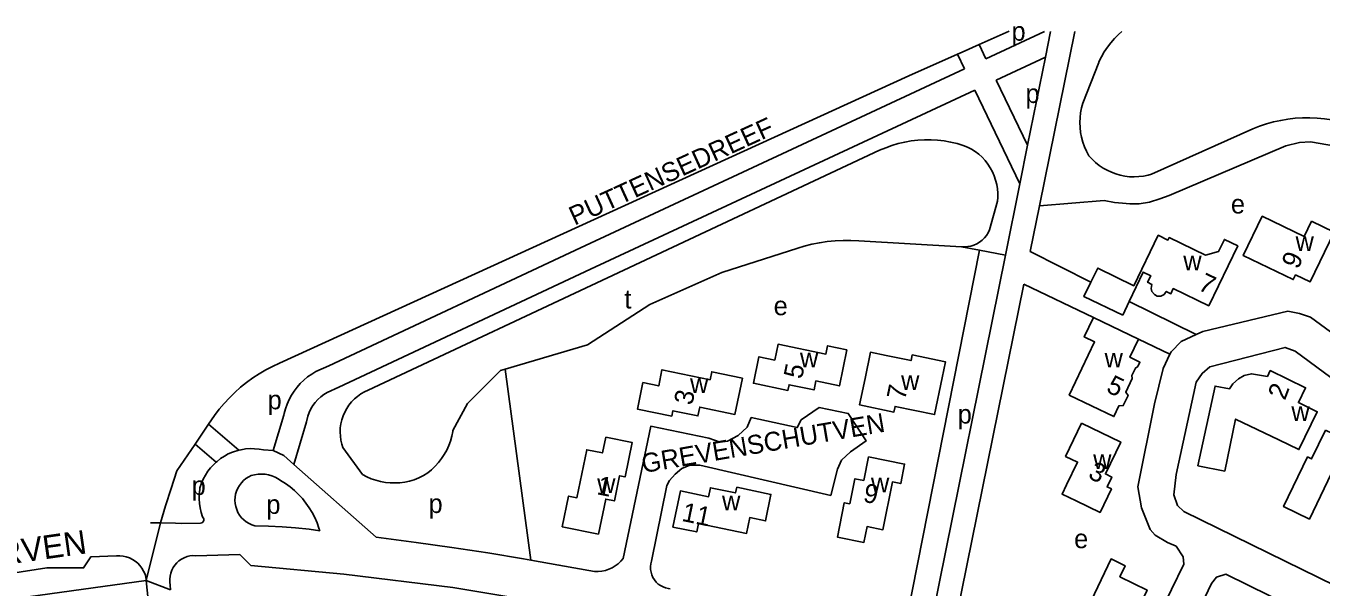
# Model space of a CAD drawing. Extents: x 162667 to 164645, y 379003 to 382150.
# Drawn here: x 163512.2 to 163785.6, y 381524 to 381642.5 of the extents above; entities that cross this region are included whole.
import ezdxf

# ---------------------------------------------------------------- set-up
doc = ezdxf.new("R2010")
doc.units = 0
for name, color, linetype in [('BLT_Basislijn', 7, 'Continuous'), ('BLT_Bebouwing', 7, 'Continuous'), ('BLT_Centroide', 7, 'Continuous'), ('BLT_Huisnummer', 7, 'Continuous'), ('BLT_Straatnaam', 7, 'Continuous'), ('BLT_Straatnaam_verkleind', 7, 'Continuous'), ('BLT_Vlakafsluiter', 7, 'Continuous')]:
    doc.layers.add(name, color=color, linetype=linetype)

msp = doc.modelspace()

# ---------------------------------------------------------------- linework, layer by layer
at = {"layer": 'BLT_Basislijn'}
for p, q in [((163727.23, 381641.34), (163714.9, 381635.57)), ((163733.64, 381641.33), (163726.21, 381604.52)), ((163728.54, 381641.34), (163727.45, 381635.92)), ((163713.46, 381638.56), (163714.9, 381635.57)), ((163698.58, 381631.92), (163708.89, 381636.53)), ((163708.89, 381636.53), (163710.37, 381633.45)), ((163727.45, 381635.92), (163717.06, 381631.06)), ((163727.45, 381635.92), (163723.68, 381617.29)), ((163710.37, 381633.45), (163629.31, 381595.66)), ((163738.7, 381634.75), (163735.35, 381626.19)), ((163565.76, 381571.28), (163698.58, 381631.92)), ((163717.06, 381631.06), (163723.68, 381617.29)), ((163712.53, 381628.95), (163631.43, 381591.13)), ((163712.53, 381628.95), (163722.04, 381609.16)), ((163771.22, 381620.77), (163749.86, 381611.22)), ((163723.68, 381617.29), (163722.04, 381609.16)), ((163753.56, 381606.7), (163778.22, 381617.15)), ((163778.22, 381617.15), (163781.1, 381617.87)), ((163781.1, 381617.87), (163783.44, 381618.05)), ((163783.44, 381618.05), (163785.42, 381617.69)), ((163785.42, 381617.69), (163788.3, 381617.15)), ((163584.49, 381565.59), (163692.43, 381616.24)), ((163722.04, 381609.16), (163718.99, 381594.07)), ((163717.31, 381605.47), (163715.66, 381599.45)), ((163726.21, 381604.52), (163739.87, 381605.62)), ((163739.87, 381605.62), (163742, 381605.19)), ((163749.42, 381605.26), (163751.58, 381605.98)), ((163751.58, 381605.98), (163753.56, 381606.7)), ((163726.21, 381604.52), (163724.26, 381594.89)), ((163742, 381605.19), (163743.7, 381605.05)), ((163743.7, 381605.05), (163745.27, 381604.9)), ((163745.27, 381604.9), (163747.26, 381604.9)), ((163747.26, 381604.9), (163749.42, 381605.26)), ((163576.14, 381570.74), (163629.31, 381595.66)), ((163688.05, 381597.13), (163709.73, 381595.87)), ((163696.6, 381509.36), (163713.54, 381595.13)), ((163709.73, 381595.87), (163713.54, 381595.13)), ((163713.54, 381595.13), (163718.99, 381594.07)), ((163718.99, 381594.07), (163702.57, 381512.75)), ((163578.26, 381566.21), (163631.43, 381591.13)), ((163722.86, 381587.97), (163707.35, 381511.17)), ((163737.61, 381580.92), (163722.86, 381587.97)), ((163747.12, 381576.37), (163753.72, 381573.21)), ((163573.43, 381569.51), (163576.14, 381570.74)), ((163613.4, 381570.05), (163618.79, 381529.72)), ((163578.26, 381566.21), (163575.81, 381565.11)), ((163566.62, 381560.32), (163564.43, 381552.85)), ((163571.42, 381558.91), (163568.78, 381549.92)), ((163550.75, 381558.41), (163547.96, 381554.21)), ((163550.75, 381558.41), (163557.12, 381552.91)), ((163547.96, 381554.21), (163544.07, 381548.53)), ((163547.96, 381554.21), (163552.36, 381550.41)), ((163579.13, 381553.49), (163583.26, 381547.81)), ((163545.07, 381537.48), (163549.03, 381537.54)), ((163537.61, 381525.38), (163537.52, 381526.25)), ((163463.77, 381515.19), (163537.61, 381525.38)), ((163542.68, 381524.44), (163542.74, 381523.47))]:
    msp.add_line(p, q, dxfattribs=at)
for points in [[(163713.46, 381638.56), (163719.76, 381641.35)], [(163743.59, 381641.31), (163742.87, 381640.68), (163742.02, 381639.84), (163741.24, 381638.94), (163740.52, 381637.99), (163739.86, 381636.99), (163739.27, 381635.95), (163738.75, 381634.88), (163738.7, 381634.75)], [(163708.89, 381636.53), (163709.85, 381636.96), (163713.46, 381638.56)], [(163735.35, 381626.19), (163735.07, 381625.18), (163734.87, 381624.16), (163734.75, 381623.12), (163734.71, 381622.08), (163734.75, 381621.04), (163734.87, 381620), (163735.07, 381618.98), (163735.34, 381617.97), (163735.7, 381616.99), (163736.12, 381616.04), (163736.64, 381615.08)], [(163771.22, 381620.77), (163772.66, 381621.33), (163774.13, 381621.81), (163775.62, 381622.22), (163777.13, 381622.55), (163778.66, 381622.81), (163780.19, 381622.98), (163781.74, 381623.07), (163783.28, 381623.09), (163784.83, 381623.02), (163786.36, 381622.88), (163787.89, 381622.65), (163789.41, 381622.35), (163790.91, 381621.97), (163792.38, 381621.51), (163793.83, 381620.97), (163795.25, 381620.36), (163796.64, 381619.68), (163797.03, 381619.47)], [(163692.43, 381616.24), (163693.72, 381616.78), (163695.03, 381617.25), (163696.37, 381617.65), (163697.73, 381617.96), (163699.11, 381618.2), (163700.5, 381618.36), (163701.89, 381618.44), (163703.29, 381618.44), (163704.68, 381618.36), (163706.07, 381618.2), (163707.44, 381617.96), (163708.8, 381617.64), (163709.21, 381617.53)], [(163709.21, 381617.53), (163710.11, 381617.24), (163710.98, 381616.88), (163711.81, 381616.45), (163712.61, 381615.95), (163713.36, 381615.38), (163714.06, 381614.75), (163714.71, 381614.06), (163715.29, 381613.32), (163715.81, 381612.53), (163716.26, 381611.71), (163716.64, 381610.84), (163716.94, 381609.95), (163717.17, 381609.04), (163717.32, 381608.11), (163717.39, 381607.17), (163717.37, 381606.23), (163717.31, 381605.47)], [(163736.64, 381615.08), (163737.3, 381614.35), (163738.02, 381613.67), (163738.79, 381613.04), (163739.61, 381612.49), (163740.47, 381612), (163741.37, 381611.58), (163742.3, 381611.23), (163743.25, 381610.96), (163744.22, 381610.77), (163745.21, 381610.66), (163746.2, 381610.63), (163747.19, 381610.68), (163748.17, 381610.8), (163749.14, 381611.01), (163749.86, 381611.22)], [(163688.05, 381597.13), (163686.38, 381597.2), (163684.71, 381597.2), (163683.05, 381597.11), (163681.39, 381596.95), (163679.74, 381596.7), (163678.1, 381596.38), (163676.48, 381595.97), (163675.14, 381595.58)], [(163715.66, 381599.45), (163715.37, 381598.84), (163715.01, 381598.26), (163714.58, 381597.73), (163714.1, 381597.26), (163713.56, 381596.84), (163712.98, 381596.49), (163712.35, 381596.22), (163711.71, 381596.01), (163711.04, 381595.89), (163710.36, 381595.84), (163709.73, 381595.87)], [(163675.14, 381595.58), (163659.14, 381590.41), (163643.91, 381583.7), (163630.75, 381575.18), (163613.4, 381570.05)], [(163737.05, 381588.42), (163724.26, 381594.89)], [(163759.24, 381577.31), (163745.13, 381584.33)], [(163759.24, 381577.31), (163760.66, 381577.98), (163778.65, 381582.25), (163781.09, 381581.79), (163783.38, 381581.03), (163805.02, 381565.17), (163813.4, 381558.61), (163817.87, 381554.81)], [(163753.72, 381573.21), (163753.96, 381573.71), (163756.09, 381575.84), (163759.24, 381577.31)], [(163753.72, 381573.21), (163752.28, 381570.2), (163750.45, 381562.73), (163746.95, 381545.18), (163747.71, 381540.76), (163749.54, 381536.19), (163750.6, 381534.97), (163753.2, 381533.44), (163755.02, 381532.68), (163756.55, 381530.39), (163756.7, 381528.86), (163741.02, 381496.77)], [(163780.17, 381573.86), (163808.68, 381552.81), (163810.2, 381550.68), (163810.35, 381548.69), (163809.29, 381546.41), (163806.24, 381542.59), (163800.75, 381534.97), (163793.89, 381526.12), (163792.67, 381524.9), (163790.69, 381524.29), (163788.71, 381524.29), (163756.7, 381540), (163755.33, 381541.22), (163754.57, 381543.51), (163755.02, 381547.78), (163759.29, 381567.3), (163760.51, 381569.13), (163762.19, 381570.5), (163778.04, 381574.62), (163780.17, 381573.86)], [(163565.76, 381571.28), (163564.29, 381570.61), (163562.85, 381569.87), (163561.45, 381569.05), (163560.09, 381568.17), (163558.78, 381567.22), (163557.52, 381566.2), (163556.3, 381565.13), (163555.15, 381564), (163554.04, 381562.81), (163553, 381561.57), (163552.03, 381560.28), (163550.75, 381558.41)], [(163613.4, 381570.05), (163612.43, 381569.76), (163605.46, 381562.79), (163602.36, 381557.1)], [(163573.43, 381569.51), (163572.54, 381568.98), (163571.68, 381568.38), (163570.88, 381567.72), (163570.13, 381567), (163569.44, 381566.22), (163568.81, 381565.4), (163568.24, 381564.52), (163567.75, 381563.61), (163567.32, 381562.66), (163566.97, 381561.68), (163566.7, 381560.68), (163566.62, 381560.32)], [(163575.81, 381565.11), (163575.11, 381564.69), (163574.45, 381564.19), (163573.84, 381563.64), (163573.28, 381563.02), (163572.79, 381562.36), (163572.36, 381561.65), (163572.01, 381560.91), (163571.73, 381560.13), (163571.42, 381558.91)], [(163584.49, 381565.59), (163583.69, 381565.23), (163582.94, 381564.79), (163582.23, 381564.29), (163581.56, 381563.73), (163580.95, 381563.11), (163580.4, 381562.43), (163579.92, 381561.71), (163579.5, 381560.95), (163579.15, 381560.15), (163578.88, 381559.32), (163578.69, 381558.47), (163578.57, 381557.61), (163578.54, 381556.74), (163578.58, 381555.87), (163578.71, 381555.01), (163578.91, 381554.16), (163579.13, 381553.49)], [(163638.3, 381530.05), (163644.11, 381557.97), (163656.36, 381555.49), (163658.78, 381554.63), (163660.34, 381554.8), (163662.58, 381556.02), (163664.49, 381557.75), (163665.35, 381559.82), (163675.06, 381557.71), (163675.9, 381559.3), (163679.71, 381561.9), (163685.8, 381560.68), (163689.57, 381554.87), (163686.28, 381552.55), (163684.38, 381550.82), (163683.52, 381548.92), (163682.13, 381543.38), (163654.45, 381549.78), (163652.38, 381549.78), (163650.65, 381549.09), (163649.26, 381547.88), (163648.05, 381546.49), (163647.53, 381545.46), (163644.31, 381529.52)], [(163596.17, 381547.55), (163597.03, 381548.15), (163597.84, 381548.81), (163598.6, 381549.53), (163599.31, 381550.31), (163599.95, 381551.14), (163600.52, 381552.01), (163601.03, 381552.93), (163601.47, 381553.88), (163601.83, 381554.86), (163602.12, 381555.87), (163602.33, 381556.9), (163602.36, 381557.1)], [(163557.12, 381552.91), (163555.8, 381552.5), (163554.93, 381552.12), (163554.09, 381551.68), (163553.29, 381551.16), (163552.54, 381550.57), (163552.36, 381550.41)], [(163562.36, 381552.97), (163561.42, 381553.14), (163560.47, 381553.24), (163559.52, 381553.25), (163558.57, 381553.18), (163557.63, 381553.03), (163557.12, 381552.91)], [(163562.36, 381552.97), (163564.43, 381552.85)], [(163564.43, 381552.85), (163566.62, 381551.83), (163568.78, 381549.92)], [(163822.54, 381550.84), (163813.71, 381539.08), (163799.99, 381520.32), (163798.46, 381518.8), (163796.02, 381517.12), (163791.15, 381516.36), (163786.88, 381516.66), (163784.14, 381517.58), (163765.54, 381526.73), (163763.56, 381526.12), (163762.49, 381524.75), (163747.85, 381494.11)], [(163544.07, 381548.53), (163542.84, 381544.87), (163541.68, 381541.18), (163540.64, 381537.58)], [(163552.36, 381550.41), (163551.84, 381549.93), (163551.19, 381549.23), (163550.61, 381548.48), (163550.09, 381547.68), (163549.64, 381546.84), (163549.27, 381545.96), (163548.94, 381544.97)], [(163568.78, 381549.92), (163586.13, 381534.58)], [(163560.55, 381536.96), (163559.91, 381537.16), (163559.31, 381537.44), (163558.73, 381537.79), (163558.21, 381538.2), (163557.74, 381538.67), (163557.32, 381539.2), (163556.97, 381539.77), (163556.7, 381540.38), (163556.49, 381541.01), (163556.37, 381541.67), (163556.33, 381542.34), (163556.36, 381543.01), (163556.47, 381543.66), (163556.67, 381544.3), (163556.93, 381544.92), (163557.27, 381545.49), (163557.68, 381546.03), (163558.14, 381546.51), (163558.66, 381546.93), (163559.23, 381547.28), (163559.78, 381547.55)], [(163559.78, 381547.55), (163560.49, 381547.74), (163561.22, 381547.85), (163561.96, 381547.88), (163562.69, 381547.83), (163563.42, 381547.7), (163564.13, 381547.5), (163564.81, 381547.22), (163565.46, 381546.86), (163565.97, 381546.52)], [(163565.97, 381546.52), (163566.99, 381545.88), (163567.96, 381545.18), (163568.88, 381544.41), (163569.75, 381543.58), (163570.57, 381542.7), (163571.32, 381541.77), (163572.01, 381540.78), (163572.63, 381539.76), (163573.18, 381538.69), (163573.66, 381537.59), (163574.07, 381536.46), (163574.23, 381535.93)], [(163583.26, 381547.81), (163584.17, 381547.32), (163585.11, 381546.91), (163586.09, 381546.57), (163587.08, 381546.31), (163588.09, 381546.13), (163589.12, 381546.02), (163590.15, 381546), (163591.17, 381546.05), (163592.19, 381546.19), (163593.2, 381546.4), (163594.19, 381546.7), (163595.15, 381547.06), (163596.17, 381547.55)], [(163549.49, 381538.84), (163549.19, 381539.77), (163548.97, 381540.73), (163548.83, 381541.7), (163548.77, 381542.68), (163548.79, 381543.67), (163548.89, 381544.64), (163548.94, 381544.97)], [(163538.49, 381537.61), (163539.31, 381537.61), (163540.64, 381537.58)], [(163540.64, 381537.58), (163543.81, 381537.52), (163545.07, 381537.48)], [(163549.49, 381538.84), (163549.64, 381538.65), (163549.73, 381538.43), (163549.74, 381538.18), (163549.67, 381537.95), (163549.53, 381537.76), (163549.33, 381537.62), (163549.03, 381537.54)], [(163560.55, 381536.96), (163563.42, 381536.9), (163566.28, 381536.75), (163569.14, 381536.53), (163571.99, 381536.23), (163574.23, 381535.93)], [(163618.79, 381529.72), (163617.22, 381529.99), (163609.69, 381531.23), (163602.15, 381532.38), (163594.6, 381533.46), (163586.13, 381534.58)], [(163531.32, 381530.64), (163525.9, 381530.38), (163524.36, 381528.06), (163516.61, 381528.06), (163476.35, 381521.86), (163474.54, 381524.18), (163470.16, 381523.67)], [(163531.32, 381530.64), (163532.02, 381530.64), (163532.71, 381530.57), (163533.39, 381530.41), (163534.04, 381530.18), (163534.67, 381529.88), (163535.25, 381529.5), (163535.79, 381529.06), (163536.27, 381528.56), (163536.7, 381528.01), (163537.05, 381527.42), (163537.34, 381526.78), (163537.52, 381526.25)], [(163548.1, 381530.64), (163547.46, 381530.66), (163546.83, 381530.6), (163546.21, 381530.45), (163545.61, 381530.23), (163545.04, 381529.94), (163544.51, 381529.58), (163544.04, 381529.16), (163543.62, 381528.68), (163543.26, 381528.15), (163542.97, 381527.58), (163542.76, 381526.98), (163542.62, 381526.36), (163542.56, 381525.72), (163542.58, 381525.09), (163542.68, 381524.44)], [(163695.47, 381503.01), (163691.34, 381504.3), (163687.99, 381503.01), (163646.95, 381515.66), (163645.92, 381517.47), (163633.79, 381520.31), (163631.98, 381519.02), (163602.3, 381523.93), (163579.33, 381526.77), (163559.71, 381528.58), (163557.39, 381530.9), (163548.1, 381530.64)], [(163632.24, 381527.29), (163624.74, 381528.68), (163618.79, 381529.72)], [(163638.3, 381530.05), (163637.79, 381529.48), (163637.23, 381528.96), (163636.61, 381528.5), (163635.95, 381528.11), (163635.26, 381527.8), (163634.53, 381527.55), (163633.79, 381527.38), (163633.02, 381527.3), (163632.24, 381527.29)], [(163644.31, 381529.52), (163644.16, 381528.94), (163644.09, 381528.35), (163644.09, 381527.76), (163644.18, 381527.17), (163644.34, 381526.6), (163644.58, 381526.05), (163644.89, 381525.54), (163645.26, 381525.08), (163645.7, 381524.67), (163646.18, 381524.33), (163646.71, 381524.05), (163647.26, 381523.84), (163647.85, 381523.72), (163648.24, 381523.67)], [(163537.54, 381503.62), (163538.29, 381503.78), (163537.26, 381512.56), (163538.81, 381513.86), (163537.61, 381525.38)]]:
    msp.add_lwpolyline(points, dxfattribs=at)
at = {"layer": 'BLT_Bebouwing'}
msp.add_line((163737.61, 381580.92), (163747.12, 381576.37), dxfattribs=at)
for points in [[(163783.65, 381601.24), (163788.39, 381598.95), (163783.32, 381588.46), (163780.25, 381589.94), (163779.77, 381588.95), (163769.21, 381594.02), (163773.23, 381602.29), (163782.11, 381598.05), (163783.65, 381601.24)], [(163745.13, 381584.33), (163748.07, 381590.52), (163749.67, 381589.75), (163749, 381588.36), (163749.89, 381587.91), (163749.77, 381587.09), (163749.92, 381586.4), (163750.45, 381585.79), (163751.06, 381585.41), (163751.82, 381585.41), (163752.51, 381585.79), (163752.97, 381586.43), (163753.94, 381585.95), (163754.45, 381587.03), (163761.94, 381583.43), (163766, 381591.81), (163768.05, 381596.05), (163765.23, 381597.42), (163763.99, 381594.86), (163761.23, 381594.12), (163753.58, 381597.82), (163753.32, 381597.28), (163751.25, 381598.29), (163746.11, 381587.63), (163738.48, 381591.38), (163737.05, 381588.42)], [(163737.05, 381588.42), (163735.56, 381585.35), (163743.76, 381581.45)], [(163743.76, 381581.45), (163745.13, 381584.33)], [(163747.12, 381576.37), (163745.27, 381572.55), (163747.41, 381571.49), (163746.98, 381570.61), (163746.44, 381570.27), (163745.7, 381568.71), (163745.78, 381568.07), (163744.4, 381565.19), (163744.89, 381564.47), (163743.88, 381562.33), (163742.97, 381562.29), (163741.92, 381560.03), (163732.46, 381564.55), (163737.83, 381575.77), (163735.65, 381576.82), (163737.61, 381580.92)], [(163685.53, 381574.14), (163681.46, 381574.98), (163681.1, 381573.2), (163670.99, 381575.29), (163670.3, 381571.96), (163666.97, 381572.65), (163665.81, 381567.05), (163673.07, 381565.55), (163673.31, 381566.74), (163678.59, 381565.65), (163678.98, 381567.53), (163683.95, 381566.5), (163685.53, 381574.14)], [(163705.62, 381568.17), (163706.32, 381571.59), (163699.34, 381573.03), (163699.1, 381571.84), (163693.83, 381572.91), (163690.48, 381573.59), (163689.36, 381568.04)], [(163663.47, 381568.14), (163656.98, 381569.48), (163656.63, 381567.8), (163646.49, 381569.89), (163645.79, 381566.49), (163642.47, 381567.18), (163641.32, 381561.6), (163648.56, 381560.11), (163648.79, 381561.26), (163654.09, 381560.17), (163654.47, 381562.02), (163661.89, 381560.49), (163663.47, 381568.14)], [(163689.36, 381568.04), (163688.21, 381562.47), (163695.46, 381560.97), (163695.71, 381562.16), (163704.03, 381560.43), (163705.63, 381568.17)], [(163765.31, 381548.46), (163759.64, 381549.64), (163763.26, 381566.46), (163766.29, 381565.85), (163766.99, 381566.92), (163768.21, 381567.99), (163769.43, 381568.67), (163770.95, 381569.05), (163774.32, 381568.48), (163774.92, 381569.72), (163782.38, 381566.11), (163780.86, 381562.96), (163784.83, 381561.05), (163780.97, 381553.05), (163776.74, 381555.09), (163767.6, 381559.49), (163765.31, 381548.46)], [(163735.07, 381558.64), (163743.36, 381554.65), (163740.11, 381547.9), (163741.46, 381547.25), (163740.47, 381545.18), (163741.37, 381544.74), (163738.98, 381539.79), (163733.95, 381542.21), (163730.97, 381543.63), (163731.92, 381545.62), (163734.22, 381550.4), (163731.69, 381551.62), (163735.07, 381558.64)], [(163786.59, 381557.17), (163789.55, 381555.75), (163790.28, 381557.26), (163793.57, 381555.7), (163794.2, 381556.93), (163794.73, 381557.31), (163797.93, 381555.79), (163798.24, 381555.48), (163798.31, 381555.02), (163797.74, 381553.71), (163800.97, 381552.04), (163800.25, 381550.51), (163804.65, 381547.28), (163797.18, 381537.24), (163793.89, 381539.69), (163793.59, 381540.15), (163793.59, 381540.84), (163795.42, 381544.42), (163787.87, 381548.09), (163783.18, 381538.39), (163777.73, 381541.03), (163782.79, 381551.49), (163783.64, 381551.08), (163786.59, 381557.17)], [(163634.6, 381555.69), (163640.19, 381554.55), (163638.7, 381547.28), (163637.53, 381547.52), (163636.45, 381542.23), (163634.6, 381542.61), (163633.08, 381535.2), (163625.44, 381536.76), (163626.77, 381543.24), (163628.52, 381542.89), (163630.59, 381553.02), (163633.92, 381552.34), (163634.6, 381555.69)], [(163690.09, 381551.52), (163697.72, 381549.98), (163696.89, 381545.89), (163695.15, 381546.24), (163693.12, 381536.13), (163689.79, 381536.8), (163689.11, 381533.45), (163683.52, 381534.58), (163684.98, 381541.84), (163686.14, 381541.61), (163687.21, 381546.91), (163689.09, 381546.53), (163690.09, 381551.52)], [(163662.26, 381545.09), (163669.49, 381543.6), (163668.35, 381538.01), (163665.03, 381538.7), (163664.34, 381535.36), (163654.21, 381537.45), (163653.84, 381535.66), (163648.81, 381536.69), (163650.39, 381544.33), (163656.32, 381543.11), (163656.71, 381545), (163662.01, 381543.91), (163662.26, 381545.09)], [(163736.37, 381519.66), (163741.32, 381529.98), (163744.28, 381528.53), (163743.17, 381526.21), (163748.91, 381523.4), (163744.61, 381514.5), (163743.49, 381515.04), (163742.8, 381513.6), (163743.35, 381513.34), (163740.29, 381506.94), (163736.96, 381508.54), (163739.91, 381514.73), (163737.69, 381515.8), (163736.81, 381515.33), (163735.9, 381515.56), (163734.9, 381516.17), (163734.3, 381517.31), (163735.13, 381519.22), (163736.37, 381519.66)]]:
    msp.add_lwpolyline(points, dxfattribs=at)
at = {"layer": 'BLT_Vlakafsluiter'}
for p, q in [((163540.64, 381537.58), (163537.61, 381525.38)), ((163537.61, 381525.38), (163542.74, 381523.47))]:
    msp.add_line(p, q, dxfattribs=at)

# ---------------------------------------------------------------- texts
at = {"layer": 'BLT_Centroide'}
for s, p in [('p', (163720.29, 381639.36)), ('p', (163723.24, 381626.21)), ('e', (163766.61, 381602.89)), ('w', (163780.26, 381595)), ('w', (163756.56, 381590.88)), ('t', (163638.55, 381582.84)), ('e', (163670.07, 381581.41)), ('w', (163675.63, 381570.41)), ('w', (163739.94, 381570.39)), ('w', (163652.42, 381565)), ('w', (163696.98, 381565.66)), ('p', (163563.23, 381561.55)), ('p', (163708.93, 381558.54)), ('w', (163779.38, 381559.09)), ('w', (163737.53, 381548.98)), ('p', (163547.19, 381543.46)), ('w', (163632.81, 381543.91)), ('w', (163690.62, 381544.02)), ('p', (163562.97, 381539.48)), ('p', (163597.21, 381539.66)), ('w', (163659.17, 381540.22)), ('e', (163733.51, 381532.24))]:
    msp.add_text(s, height=4, dxfattribs=at).set_placement(p)
at = {"layer": 'BLT_Huisnummer'}
for s, rotation, p in [('9', 66.0184, (163780.79, 381590.95)), ('7', 334.3568, (163759.44, 381586.9)), ('5', 78.3704, (163676.04, 381567.8)), ('5', 334.4572, (163740.07, 381565.33)), ('3', 78.3704, (163652.88, 381562.28)), ('7', 78.3704, (163697.81, 381563.34)), ('2', 69.3765, (163778.02, 381563.3)), ('3', 334.2565, (163736.24, 381547.13)), ('1', 348.4464, (163632.57, 381543.66)), ('9', 348.3704, (163688.78, 381542.08)), ('11', 348.3697, (163650.49, 381538.02))]:
    msp.add_text(s, height=4, rotation=rotation, dxfattribs=at).set_placement(p)
at = {"layer": 'BLT_Straatnaam'}
msp.add_text('DIEPMEERVEN', height=5, rotation=8.0519, dxfattribs=at).set_placement((163477.07, 381524.35))
at = {"layer": 'BLT_Straatnaam_verkleind'}
for s, height, rotation, p in [('PUTTENSEDREEF', 3.9999, 24.5723, (163628.03, 381600.29)), ('GREVENSCHUTVEN', 4, 9.7211, (163642.53, 381548.08))]:
    msp.add_text(s, height=height, rotation=rotation, dxfattribs=at).set_placement(p)

doc.saveas('drawing.dxf')
